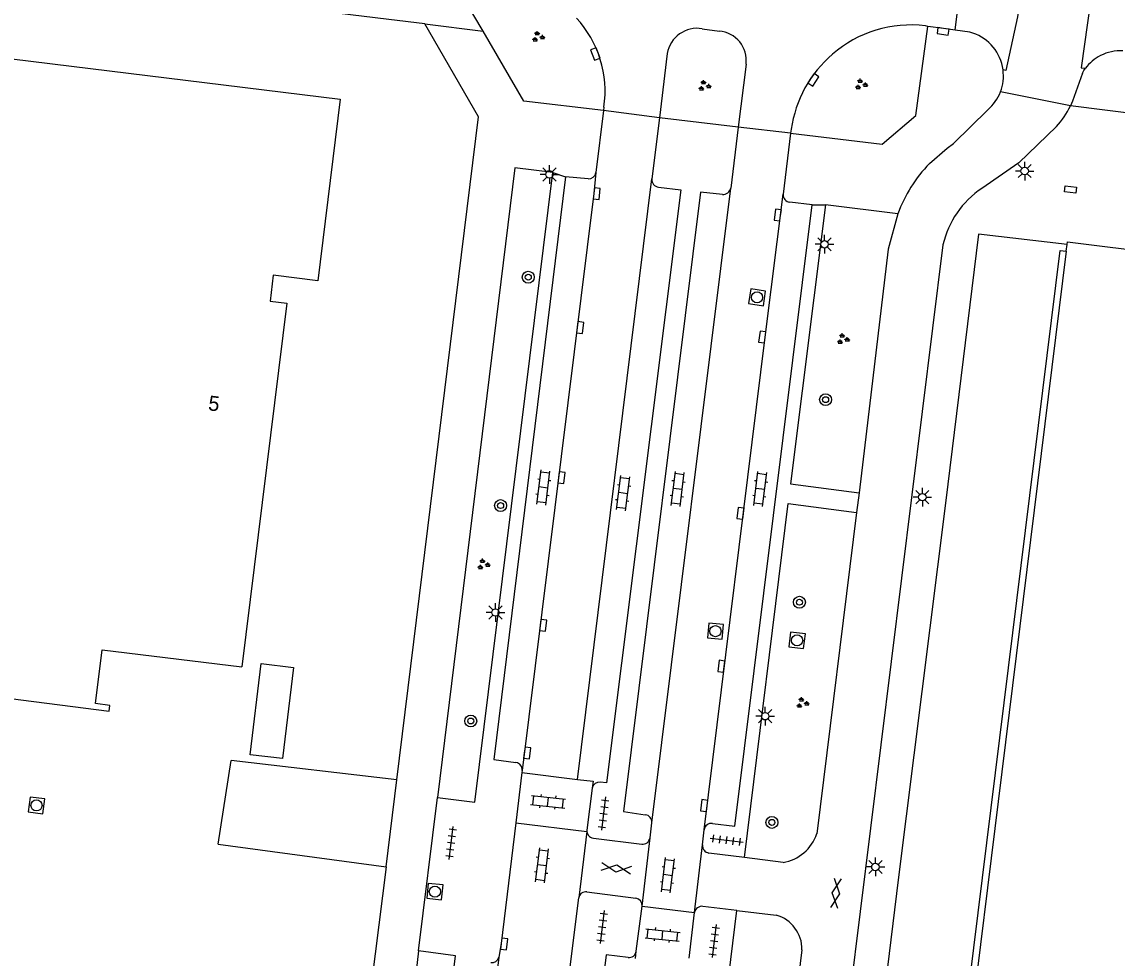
# Model space of a CAD drawing. Extents: x 131000 to 133014, y 396499 to 399001.
# Drawn here: x 132057.1 to 132130.6, y 397040.1 to 397102.9 of the extents above; entities that cross this region are included whole.
import ezdxf

# ---------------------------------------------------------------- set-up
doc = ezdxf.new("R2010")
doc.units = 0
for name, color, linetype in [('gg-anno-huisnummerreeks BGT', 7, 'Continuous'), ('gg-bbg-gedigitaliseerde bebouwing', 7, 'Continuous'), ('gg-bbg-hoofdgebouw', 7, 'Continuous'), ('gg-bbg-luifel en loopbrug', 7, 'Continuous'), ('gg-knt-verharding', 7, 'Continuous'), ('gg-knt-verharding nz', 7, 'Continuous'), ('gt-grn-vlakafsluiter', 7, 'Continuous'), ('gt-grn-weggrens', 7, 'Continuous'), ('gt-symb-boom', 7, 'Continuous'), ('gt-symb-gesloten verharding', 7, 'Continuous'), ('gt-symb-groenvak', 7, 'Continuous'), ('gt-symb-klinker verharding', 7, 'Continuous'), ('gt-symb-kolk', 7, 'Continuous'), ('gt-symb-kolk center center', 7, 'Continuous'), ('gt-symb-lichtmast', 7, 'Continuous'), ('gt-symb-rioolschacht', 7, 'Continuous'), ('gt-symb-tegel verharding', 7, 'Continuous')]:
    doc.layers.add(name, color=color, linetype=linetype)

# ---------------------------------------------------------------- blocks, each defined once
blk = doc.blocks.new('gt0-LMAST')
at = {"layer": 'gt-symb-lichtmast'}
for p, q in [((-0.182, 0.173), (-0.447, 0.438)), ((-0.005, 0.246), (-0.005, 0.621)), ((0.172, 0.173), (0.437, 0.438)), ((-0.255, -0.004), (-0.63, -0.004)), ((-0.182, -0.181), (-0.447, -0.446)), ((-0.005, -0.254), (-0.005, -0.629)), ((0.437, -0.446), (0.172, -0.181)), ((0.245, -0.004), (0.62, -0.004))]:
    blk.add_line(p, q, dxfattribs=at)
blk.add_circle((-0.005, -0.004), 0.25, dxfattribs=at)
blk = doc.blocks.new('gt0-KOLKCC')
at = {"layer": 'gt-symb-kolk center center'}
blk.add_lwpolyline([(-0.375, 0.2), (0.375, 0.2), (0.375, -0.2), (-0.375, -0.2)], close=True, dxfattribs=at)
blk = doc.blocks.new('gt0-GRVAK')
at = {"layer": 'gt-symb-groenvak'}
for p, q in [((-0.11, 0.189), (-0.228, 0.24)), ((-0.182, 0.153), (0.088, 0.153)), ((-0.091, 0.211), (-0.156, 0.322)), ((-0.047, 0.214), (-0.047, 0.393)), ((-0.004, 0.211), (0.061, 0.322)), ((0.015, 0.189), (0.133, 0.24)), ((0.262, -0.052), (0.197, 0.059)), ((0.305, -0.049), (0.305, 0.13)), ((0.349, -0.052), (0.414, 0.059)), ((-0.245, -0.228), (-0.363, -0.177)), ((-0.318, -0.264), (-0.047, -0.264)), ((-0.226, -0.206), (-0.291, -0.095)), ((-0.183, -0.203), (-0.183, -0.024)), ((-0.139, -0.206), (-0.074, -0.095)), ((-0.12, -0.228), (-0.002, -0.177)), ((0.243, -0.074), (0.125, -0.023)), ((0.17, -0.11), (0.441, -0.11)), ((0.368, -0.074), (0.486, -0.023))]:
    blk.add_line(p, q, dxfattribs=at)
blk = doc.blocks.new('gt0-KOLK')
at = {"layer": 'gt-symb-kolk'}
blk.add_lwpolyline([(0, 0), (0.375, 0), (0.375, 0.4), (-0.375, 0.4), (-0.375, 0), (0, 0)], dxfattribs=at)
blk = doc.blocks.new('gt0-BOOM')
at = {"layer": 'gt-symb-boom'}
for radius in [0.4, 0.2]:
    blk.add_circle((0, 0), radius, dxfattribs=at)
blk = doc.blocks.new('gt0-KL1')
at = {"layer": 'gt-symb-klinker verharding'}
for p, q in [((-1.15, 0.3), (1.15, 0.3)), ((-1, -0.3), (-1, 0.3)), ((-0.5, 0.3), (-0.5, 0.45)), ((0, -0.3), (0, 0.3)), ((0.5, 0.3), (0.5, 0.45)), ((1, -0.3), (1, 0.3)), ((-1.15, -0.3), (1.15, -0.3)), ((-0.5, -0.45), (-0.5, -0.3)), ((0.5, -0.45), (0.5, -0.3))]:
    blk.add_line(p, q, dxfattribs=at)
blk = doc.blocks.new('gt0-RS')
at = {"layer": 'gt-symb-rioolschacht'}
blk.add_lwpolyline([(-0.5, -0.5), (0.5, -0.5), (0.5, 0.5), (-0.5, 0.5)], close=True, dxfattribs=at)
blk.add_circle((0, 0), 0.375, dxfattribs=at)
blk = doc.blocks.new('gt0-GESVH1')
at = {"layer": 'gt-symb-gesloten verharding'}
for p, q in [((-0.992, -0.261), (0.008, 0.239)), ((0.008, -0.261), (-0.992, 0.239)), ((0.008, 0.239), (1.008, -0.261)), ((1.008, 0.239), (0.008, -0.261))]:
    blk.add_line(p, q, dxfattribs=at)
blk = doc.blocks.new('gt0-TEG1')
at = {"layer": 'gt-symb-tegel verharding'}
for p, q in [((-1.125, 0), (1.125, 0)), ((-0.9, -0.25), (-0.9, 0.25)), ((-0.45, -0.25), (-0.45, 0.25)), ((0, -0.25), (0, 0.25)), ((0.45, -0.25), (0.45, 0.25)), ((0.9, -0.25), (0.9, 0.25))]:
    blk.add_line(p, q, dxfattribs=at)

msp = doc.modelspace()

# ---------------------------------------------------------------- linework, layer by layer
at = {"layer": 'gg-bbg-gedigitaliseerde bebouwing'}
msp.add_line((132045.592, 397058.876), (132062.991, 397056.683), dxfattribs=at)
at = {"layer": 'gg-bbg-hoofdgebouw'}
msp.add_line((132127.22, 397087.532), (132127.275, 397087.974), dxfattribs=at)
for points in [[(132038.77, 397101.21), (132052.452, 397099.53), (132052.621, 397100.899), (132078.503, 397097.73), (132076.996, 397085.542), (132073.999, 397085.913), (132073.785, 397084.186), (132074.907, 397084.047), (132071.9, 397059.65)], [(132127.22, 397087.532), (132114.518, 396984.752), (132130.394, 396982.783)], [(132127.275, 397087.974), (132127.299, 397088.168), (132133.601, 397087.375), (132133.215, 397084.226)], [(132062.991, 397056.683), (132063.04, 397057.05), (132062.07, 397057.18), (132062.51, 397060.78), (132071.9, 397059.65)]]:
    msp.add_lwpolyline(points, dxfattribs=at)
at = {"layer": 'gg-bbg-luifel en loopbrug'}
msp.add_lwpolyline([(132075.367, 397059.605), (132074.631, 397053.49), (132072.457, 397053.752), (132073.193, 397059.866), (132075.367, 397059.605)], dxfattribs=at)
at = {"layer": 'gg-knt-verharding'}
for p, q in [((132119.762, 397102.361), (132120.465, 397107.78)), ((132102.792, 397102.457), (132103.943, 397102.295)), ((132117.942, 397102.604), (132117.767, 397102.645)), ((132120.759, 397102.219), (132119.762, 397102.361)), ((132100.448, 397100.786), (132099.922, 397096.484)), ((132105.733, 397100.087), (132105.216, 397095.849)), ((132122.982, 397099.69), (132122.944, 397099.912)), ((132096.194, 397097.196), (132096.175, 397096.968)), ((132119.652, 397094.758), (132121.964, 397097.018)), ((132096.175, 397096.968), (132095.661, 397092.817)), ((132099.922, 397096.484), (132099.421, 397092.383)), ((132105.216, 397095.849), (132099.922, 397096.484)), ((132105.216, 397095.849), (132104.704, 397091.764)), ((132108.771, 397095.713), (132108.726, 397095.45)), ((132108.726, 397095.45), (132108.233, 397091.347)), ((132095.13, 397092.39), (132093.627, 397092.53)), ((132110.175, 397090.635), (132108.666, 397090.815)), ((132115.922, 397090.032), (132111.064, 397090.641)), ((132120.013, 397032.716), (132126.805, 397087.587)), ((132126.805, 397087.587), (132127.22, 397087.532)), ((132113.323, 397071.325), (132113.155, 397069.995)), ((132113.155, 397069.995), (132110.476, 397048.458)), ((132082.287, 397052.076), (132071.174, 397053.359)), ((132090.688, 397052.563), (132090.279, 397049.188)), ((132090.704, 397052.693), (132090.688, 397052.563)), ((132090.688, 397052.563), (132094.411, 397052.103)), ((132081.577, 397046.233), (132082.287, 397052.076)), ((132095.414, 397051.521), (132095.059, 397048.699)), ((132090.279, 397049.188), (132095.047, 397048.599)), ((132095.047, 397048.599), (132094.502, 397044.152)), ((132095.059, 397048.699), (132095.047, 397048.599)), ((132099.29, 397048.172), (132099.42, 397049.194)), ((132102.803, 397047.714), (132102.918, 397048.725)), ((132095.488, 397048.154), (132098.734, 397047.745)), ((132098.752, 397043.603), (132099.29, 397048.172)), ((132070.3, 397047.749), (132081.577, 397046.233)), ((132102.275, 397043.18), (132102.803, 397047.714)), ((132105.621, 397046.867), (132103.243, 397047.161)), ((132108.214, 397046.528), (132105.621, 397046.867)), ((132081.577, 397046.233), (132077.85, 397016.366)), ((132093.038, 397032.199), (132094.502, 397044.152)), ((132095.056, 397044.552), (132098.333, 397044.134)), ((132098.367, 397040.574), (132098.752, 397043.603)), ((132098.752, 397043.603), (132102.275, 397043.18)), ((132105.123, 397043.301), (132102.842, 397043.582)), ((132101.907, 397040.112), (132102.275, 397043.18)), ((132105.123, 397043.301), (132107.759, 397042.993)), ((132083.759, 397040.59), (132080.883, 397017.503)), ((132086.245, 397040.273), (132083.759, 397040.59)), ((132098.307, 397040.09), (132098.367, 397040.574))]:
    msp.add_line(p, q, dxfattribs=at)
for points in [[(132084.172, 397102.793), (132081.769, 397103.064), (132073.868, 397104.032), (132033.313, 397108.865)], [(132124.377, 397108.702), (132124.814, 397108.623), (132123.947, 397103.255), (132123.172, 397099.648), (132122.982, 397099.69)], [(132129.725, 397108.569), (132129.455, 397108.594), (132128.224, 397099.836), (132128.511, 397099.801)], [(132088.083, 397102.285), (132086.774, 397104.534), (132086.911, 397105.672)], [(132082.287, 397052.076), (132087.786, 397096.539), (132084.172, 397102.793)], [(132096.175, 397096.968), (132090.819, 397097.586), (132088.083, 397102.285)], [(132108.726, 397095.45), (132114.862, 397094.716), (132117.124, 397096.63), (132117.942, 397102.604)], [(132119.762, 397102.361), (132118.984, 397102.477), (132117.942, 397102.604)], [(132128.306, 397099.484), (132127.639, 397097.605), (132127.499, 397097.276)], [(132128.306, 397099.484), (132128.403, 397099.646), (132128.511, 397099.801)], [(132126.569, 397095.9), (132124.045, 397093.455), (132121.557, 397091.747)], [(132118.043, 397093.41), (132119.222, 397094.444), (132119.652, 397094.758)], [(132092.765, 397092.806), (132090.224, 397093.125), (132085.022, 397050.894)], [(132085.022, 397050.894), (132087.537, 397050.569), (132092.765, 397092.806)], [(132093.627, 397092.53), (132088.808, 397053.425), (132090.29, 397053.24)], [(132099.868, 397091.836), (132101.352, 397091.65), (132096.379, 397051.873), (132095.943, 397051.912)], [(132104.152, 397091.338), (132102.666, 397091.481), (132097.514, 397049.95), (132098.973, 397049.733)], [(132103.481, 397049.146), (132104.974, 397048.972), (132110.175, 397090.635)], [(132111.064, 397090.641), (132108.72, 397071.933), (132113.323, 397071.325)], [(132115.922, 397090.032), (132115.277, 397087.665), (132113.323, 397071.325)], [(132127.275, 397087.974), (132121.335, 397088.675), (132119.118, 397070.619), (132115.939, 397045.368), (132113.118, 397022.316), (132107.816, 396979.553)], [(132118.949, 397087.961), (132107.842, 396998.509), (132106.152, 396984.746)], [(132105.621, 397046.867), (132108.57, 397070.599), (132113.155, 397069.995)], [(132094.411, 397052.103), (132095.47, 397051.972), (132095.414, 397051.521)], [(132090.279, 397049.188), (132089.296, 397041.081), (132089.151, 397040.18)], [(132105.316, 397007.16), (132100.757, 397007.706), (132105.123, 397043.301)], [(132109.486, 397040.675), (132107.241, 397022.296), (132105.316, 397007.16)], [(132080.883, 397017.503), (132083.381, 397017.186), (132086.245, 397040.273)], [(132097.813, 397040.15), (132096.342, 397040.336), (132090.545, 396993.814), (132092.047, 396993.588)]]:
    msp.add_lwpolyline(points, dxfattribs=at)
for centre, radius, start, end in [((132089.091, 397098.272), 7.184, 351.38394, 43.01272), ((132102.457, 397100.448), 2.037, 80.52457, 170.44435), ((132103.776, 397100.33), 1.972, 352.921, 85.14156), ((132116.762, 397094.783), 7.926, 82.71797, 131.27162), ((132119.992, 397099.304), 3.014, 11.63484, 75.25369), ((132116.725, 397094.614), 8.029, 130.27649, 172.13431), ((132130.834, 397098.103), 2.869, 86.08641, 117.26221), ((132130.835, 397098.072), 2.897, 117.0033, 143.35222), ((132119.991, 397099.299), 3.016, 339.15643, 7.44206), ((132119.993, 397099.298), 3.014, 310.8344, 339.1561), ((132122.77, 397099.47), 5.214, 316.78154, 335.11113), ((132124.886, 397086.759), 9.543, 135.81251, 159.93919), ((132095.164, 397092.892), 0.503, 266.15993, 351.44859), ((132099.915, 397092.331), 0.497, 173.9683, 264.54203), ((132104.188, 397091.862), 0.525, 266.07547, 349.24208), ((132108.728, 397091.308), 0.496, 175.44461, 262.84035), ((132125.079, 397086.529), 6.295, 124.02216, 166.85553), ((132090.21, 397052.749), 0.498, 353.5477, 80.69322), ((132095.883, 397051.44), 0.476, 82.70641, 170.23206), ((132098.901, 397049.218), 0.52, 357.34786, 81.99089), ((132095.556, 397048.649), 0.5, 174.24043, 262.17609), ((132103.419, 397048.643), 0.507, 82.93272, 170.64407), ((132098.773, 397048.27), 0.526, 265.73793, 349.30956), ((132107.763, 397049.348), 2.855, 279.09424, 341.84919), ((132103.315, 397047.67), 0.514, 175.07819, 261.93754), ((132094.98, 397044.074), 0.484, 80.97482, 170.68538), ((132098.253, 397043.64), 0.5, 355.71234, 80.84), ((132102.783, 397043.065), 0.521, 83.4728, 167.20008), ((132107.117, 397040.712), 2.37, 359.10349, 74.27159), ((132097.871, 397040.648), 0.501, 263.34992, 351.50684), ((132088.674, 397040.3), 0.492, 262.11238, 345.94437)]:
    msp.add_arc(centre, radius, start, end, dxfattribs=at)
at = {"layer": 'gg-knt-verharding nz'}
for p, q in [((132094.411, 397052.103), (132099.421, 397092.383)), ((132099.42, 397049.194), (132104.704, 397091.764))]:
    msp.add_line(p, q, dxfattribs=at)
for points in [[(132095.661, 397092.817), (132095.513, 397091.412), (132090.704, 397052.693)], [(132102.918, 397048.725), (132107.022, 397081.755), (132108.233, 397091.347)], [(132089.151, 397040.18), (132087.966, 397030.569), (132086.753, 397021.023), (132086.219, 397016.527)]]:
    msp.add_lwpolyline(points, dxfattribs=at)
at = {"layer": 'gt-grn-vlakafsluiter'}
msp.add_line((132070.3, 397047.749), (132071.174, 397053.359), dxfattribs=at)
at = {"layer": 'gt-grn-weggrens'}
for p, q in [((132084.172, 397102.793), (132088.083, 397102.285)), ((132127.499, 397097.276), (132122.81, 397098.226)), ((132141.417, 397095.509), (132127.499, 397097.276)), ((132099.922, 397096.484), (132096.175, 397096.968)), ((132108.726, 397095.45), (132105.216, 397095.849)), ((132092.765, 397092.806), (132093.627, 397092.53)), ((132110.175, 397090.635), (132111.064, 397090.641)), ((132083.759, 397040.59), (132085.022, 397050.894))]:
    msp.add_line(p, q, dxfattribs=at)

# ---------------------------------------------------------------- block references
at = {"layer": 'gt-symb-boom'}
for p in [(132091.119, 397085.786), (132111.073, 397077.572), (132089.262, 397070.467), (132109.318, 397063.983), (132087.258, 397056.016), (132107.468, 397049.215)]:
    msp.add_blockref('gt0-BOOM', p, dxfattribs=at)
at = {"layer": 'gt-symb-gesloten verharding'}
for p, rotation in [((132097.017, 397046.142), -7.352379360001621), ((132111.756, 397044.452), 82.93185994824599)]:
    msp.add_blockref('gt0-GESVH1', p, dxfattribs=dict(at, rotation=rotation))
at = {"layer": 'gt-symb-groenvak'}
for p in [(132091.76, 397101.907), (132102.932, 397098.621), (132113.446, 397098.715), (132112.226, 397081.629), (132088.098, 397066.514), (132109.503, 397057.22)]:
    msp.add_blockref('gt0-GRVAK', p, dxfattribs=at)
at = {"layer": 'gt-symb-klinker verharding'}
for p, rotation in [((132092.135, 397071.677), 82.93185994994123), ((132101.148, 397071.583), 82.9318599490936), ((132106.687, 397071.583), 82.9318599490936), ((132097.487, 397071.302), 82.93185994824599), ((132092.45, 397050.592), -6.087008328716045), ((132092.041, 397046.33), 82.93185994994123), ((132100.491, 397045.672), 82.93185994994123), ((132100.129, 397041.655), -5.9100703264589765)]:
    msp.add_blockref('gt0-KL1', p, dxfattribs=dict(at, rotation=rotation))
at = {"layer": 'gt-symb-kolk'}
for p, rotation in [((132118.984, 397102.477), 171.54573827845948), ((132095.805, 397100.834), 110.91820498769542), ((132110.087, 397099.132), -124.246011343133), ((132095.513, 397091.412), -96.03000880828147), ((132108.055, 397089.937), 82.73385146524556), ((132094.403, 397082.433), -97.06814005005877), ((132107.022, 397081.755), 82.93185995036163), ((132093.149, 397072.36), -97.12501634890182), ((132105.554, 397069.925), 82.8749836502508), ((132091.92, 397062.455), -97.06814005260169), ((132104.275, 397059.668), 82.99574075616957), ((132090.853, 397053.891), -97.12501635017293), ((132103.122, 397050.32), 82.70443985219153), ((132089.296, 397041.081), -96.89054832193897)]:
    msp.add_blockref('gt0-KOLK', p, dxfattribs=dict(at, rotation=rotation))
at = {"layer": 'gt-symb-kolk center center', "rotation": -6.890548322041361}
msp.add_blockref('gt0-KOLKCC', (132127.508, 397091.663), dxfattribs=at)
at = {"layer": 'gt-symb-lichtmast'}
for p in [(132124.439, 397092.913), (132092.544, 397092.685), (132111.003, 397087.997), (132117.571, 397071.036), (132088.926, 397063.3), (132107.023, 397056.34), (132114.422, 397046.228)]:
    msp.add_blockref('gt0-LMAST', p, dxfattribs=at)
at = {"layer": 'gt-symb-rioolschacht'}
for p, rotation in [((132106.474, 397084.436), -8.510934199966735), ((132103.682, 397062.042), -95.1062417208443), ((132109.16, 397061.427), -6.485660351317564), ((132058.113, 397050.355), 82.46974665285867), ((132084.853, 397044.571), 173.96999118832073)]:
    msp.add_blockref('gt0-RS', p, dxfattribs=dict(at, rotation=rotation))
at = {"layer": 'gt-symb-tegel verharding'}
for p, rotation in [((132096.172, 397049.803), -97.06814005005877), ((132085.939, 397047.832), 82.93185994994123), ((132104.434, 397048.019), -7.068140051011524), ((132096.078, 397042.199), -97.06814005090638), ((132103.589, 397041.26), -97.06814005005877)]:
    msp.add_blockref('gt0-TEG1', p, dxfattribs=dict(at, rotation=rotation))

# ---------------------------------------------------------------- texts
at = {"layer": 'gg-anno-huisnummerreeks BGT'}
msp.add_text('5', height=1, rotation=353, dxfattribs=at).set_placement((132069.6, 397076.865))

doc.saveas('drawing.dxf')
